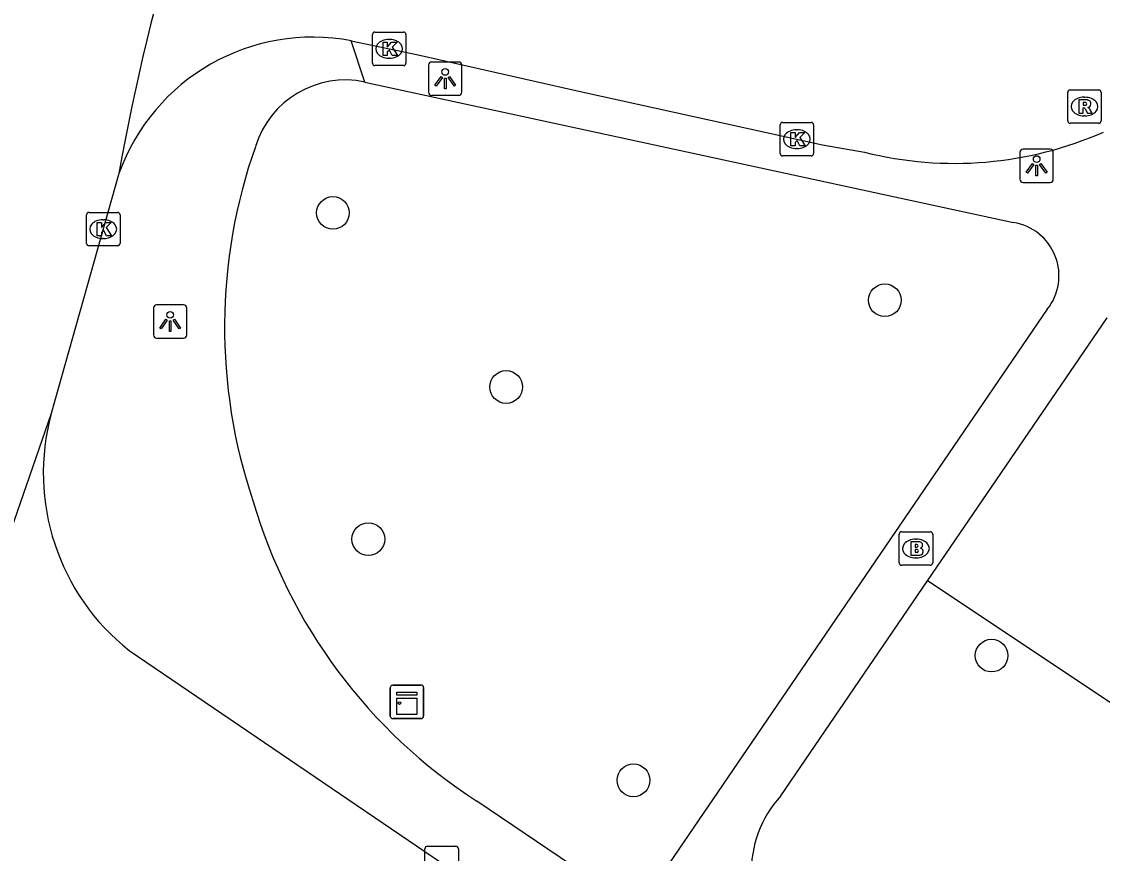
# Model space of a CAD drawing. Extents: x 160026 to 161302, y 384757 to 385701.
# Drawn here: x 160195.38 to 160227.71, y 385373.55 to 385398.42 of the extents above; entities that cross this region are included whole.
import ezdxf

# ---------------------------------------------------------------- set-up
doc = ezdxf.new("R2010")
doc.units = 0
for name, color, linetype in [('IMGEO_Boom', 7, 'Continuous'), ('IMGEO_Brandkraan', 7, 'Continuous'), ('IMGEO_Haag', 7, 'Continuous'), ('IMGEO_Kast', 7, 'Continuous'), ('IMGEO_Kolk', 7, 'Continuous'), ('IMGEO_Lichtpunt', 7, 'Continuous'), ('IMGEO_Rijbaan_lokaal_gesloten', 7, 'Continuous'), ('IMGEO_Rijbaan_lokaal_open', 7, 'Continuous'), ('IMGEO_Rioolput', 7, 'Continuous'), ('IMGEO_Voetpad_open', 7, 'Continuous')]:
    doc.layers.add(name, color=color, linetype=linetype)

msp = doc.modelspace()

# ---------------------------------------------------------------- linework, layer by layer
at = {"layer": 'IMGEO_Boom'}
for centre in [(160204.692, 385392.701), (160221.206, 385390.089), (160209.876, 385387.495), (160205.752, 385382.946), (160224.399, 385379.462), (160213.684, 385375.733)]:
    msp.add_circle(centre, 0.489, dxfattribs=at)
at = {"layer": 'IMGEO_Brandkraan'}
for p, q in [((160221.711, 385383.165), (160222.563, 385383.165)), ((160221.636, 385382.239), (160221.636, 385383.091)), ((160222.124, 385382.945), (160222.149, 385382.945)), ((160222.637, 385383.091), (160222.637, 385382.239)), ((160222.147, 385382.385), (160222.122, 385382.385)), ((160222.563, 385382.165), (160221.711, 385382.165))]:
    msp.add_line(p, q, dxfattribs=at)
for points in [[(160221.711, 385383.165), (160222.563, 385383.165)], [(160221.636, 385382.239), (160221.636, 385383.091)], [(160221.984, 385382.865), (160221.984, 385382.465), (160222.197, 385382.465)], [(160222.215, 385382.865), (160221.984, 385382.865)], [(160222.637, 385383.091), (160222.637, 385382.239)], [(160222.163, 385382.784), (160222.109, 385382.784), (160222.109, 385382.708)], [(160222.109, 385382.708), (160222.162, 385382.708)], [(160222.171, 385382.632), (160222.109, 385382.632), (160222.109, 385382.551)], [(160222.109, 385382.551), (160222.171, 385382.551)], [(160222.563, 385382.165), (160221.711, 385382.165)]]:
    msp.add_lwpolyline(points, dxfattribs=at)
for centre, radius, start, end in [((160221.713, 385383.089), 0.0765, 91.552, 178.448), ((160221.713, 385383.089), 0.0765, 91.552, 178.448), ((160222.561, 385383.089), 0.0765, 1.552, 88.448), ((160222.561, 385383.089), 0.0765, 1.552, 88.448), ((160222.219, 385382.72), 0.145, 59.4692, 91.5367), ((160222.244, 385382.767), 0.0922, 285.5137, 58.1501), ((160222.164, 385382.746), 0.0379, 267.8285, 90.9355), ((160222.172, 385382.591), 0.0404, 269.8759, 90.5077), ((160222.249, 385382.575), 0.105, 301.3115, 78.989), ((160221.713, 385382.241), 0.0765, 181.552, 268.448), ((160221.713, 385382.241), 0.0765, 181.552, 268.448), ((160222.203, 385382.716), 0.251, 268.6676, 293.5347), ((160222.561, 385382.241), 0.0765, 271.552, 358.448), ((160222.561, 385382.241), 0.0765, 271.552, 358.448)]:
    msp.add_arc(centre, radius, start, end, dxfattribs=at)
for centre, major_axis, ratio, start_param, end_param in [((160222.123, 385382.665), (-0.387, 0.002), 0.722429, 4.712389, 7.853982), ((160222.148, 385382.665), (-0.39, 0.002), 0.717154, 1.570796, 4.712389)]:
    msp.add_ellipse(centre, major_axis=major_axis, ratio=ratio, start_param=start_param, end_param=end_param, dxfattribs=at)
at = {"layer": 'IMGEO_Haag'}
msp.add_lwpolyline([(160235.54, 385373.002), (160222.48, 385381.694)], dxfattribs=at)
at = {"layer": 'IMGEO_Kast'}
for p, q in [((160206.406, 385377.654), (160206.406, 385378.495)), ((160206.406, 385378.495), (160206.406, 385377.654)), ((160206.481, 385378.579), (160207.322, 385378.579)), ((160207.322, 385378.579), (160206.481, 385378.579)), ((160207.406, 385378.504), (160207.406, 385377.663)), ((160207.406, 385377.663), (160207.406, 385378.504)), ((160207.331, 385377.579), (160206.49, 385377.579)), ((160206.49, 385377.579), (160207.331, 385377.579))]:
    msp.add_line(p, q, dxfattribs=at)
for points in [[(160206.601, 385378.369), (160207.201, 385378.369), (160207.201, 385378.284), (160206.601, 385378.284), (160206.601, 385378.369)], [(160206.601, 385378.194), (160207.201, 385378.194), (160207.201, 385377.705), (160206.601, 385377.705), (160206.601, 385378.194)]]:
    msp.add_lwpolyline(points, dxfattribs=at)
msp.add_circle((160206.685, 385378.043), 0.0377, dxfattribs=at)
for centre, start, end in [((160206.484, 385378.501), 92.4484, 184.2845), ((160206.484, 385378.501), 92.4484, 184.2845), ((160207.328, 385378.501), 2.4484, 94.2845), ((160207.328, 385378.501), 2.4484, 94.2845), ((160206.484, 385377.657), 182.4484, 274.2845), ((160206.484, 385377.657), 182.4484, 274.2845), ((160207.328, 385377.657), 272.4484, 4.2845), ((160207.328, 385377.657), 272.4484, 4.2845)]:
    msp.add_arc(centre, 0.0779, start, end, dxfattribs=at)
at = {"layer": 'IMGEO_Kolk'}
for p, q in [((160205.876, 385397.182), (160205.876, 385398.034)), ((160205.951, 385398.108), (160206.803, 385398.108)), ((160206.877, 385398.034), (160206.877, 385397.182)), ((160206.364, 385397.888), (160206.389, 385397.888)), ((160206.803, 385397.108), (160205.951, 385397.108)), ((160206.387, 385397.328), (160206.362, 385397.328)), ((160218.074, 385394.48), (160218.074, 385395.332)), ((160218.149, 385395.406), (160219.001, 385395.406)), ((160218.562, 385395.186), (160218.587, 385395.186)), ((160219.075, 385395.332), (160219.075, 385394.48)), ((160218.585, 385394.626), (160218.56, 385394.626)), ((160219.001, 385394.406), (160218.149, 385394.406)), ((160197.321, 385391.791), (160197.321, 385392.643)), ((160197.396, 385392.717), (160198.248, 385392.717)), ((160198.322, 385392.643), (160198.322, 385391.791)), ((160197.809, 385392.497), (160197.834, 385392.497)), ((160197.832, 385391.937), (160197.807, 385391.937)), ((160198.248, 385391.717), (160197.396, 385391.717)), ((160207.519, 385373.763), (160208.371, 385373.763)), ((160207.444, 385372.837), (160207.444, 385373.689)), ((160208.445, 385373.689), (160208.445, 385372.837))]:
    msp.add_line(p, q, dxfattribs=at)
for points in [[(160205.876, 385397.182), (160205.876, 385398.034)], [(160205.951, 385398.108), (160206.803, 385398.108)], [(160206.877, 385398.034), (160206.877, 385397.182)], [(160206.197, 385397.808), (160206.32, 385397.808), (160206.32, 385397.657), (160206.45, 385397.808), (160206.614, 385397.808), (160206.468, 385397.657), (160206.621, 385397.408), (160206.469, 385397.408), (160206.384, 385397.572), (160206.32, 385397.505), (160206.32, 385397.408), (160206.197, 385397.408), (160206.197, 385397.808)], [(160206.803, 385397.108), (160205.951, 385397.108)], [(160218.074, 385394.48), (160218.074, 385395.332)], [(160218.149, 385395.406), (160219.001, 385395.406)], [(160218.395, 385395.106), (160218.518, 385395.106), (160218.518, 385394.955), (160218.648, 385395.106), (160218.812, 385395.106), (160218.666, 385394.955), (160218.819, 385394.706), (160218.667, 385394.706), (160218.582, 385394.87), (160218.518, 385394.803), (160218.518, 385394.706), (160218.395, 385394.706), (160218.395, 385395.106)], [(160219.075, 385395.332), (160219.075, 385394.48)], [(160219.001, 385394.406), (160218.149, 385394.406)], [(160197.321, 385391.791), (160197.321, 385392.643)], [(160197.396, 385392.717), (160198.248, 385392.717)], [(160198.322, 385392.643), (160198.322, 385391.791)], [(160197.642, 385392.417), (160197.765, 385392.417), (160197.765, 385392.266), (160197.895, 385392.417), (160198.059, 385392.417), (160197.913, 385392.266), (160198.066, 385392.017), (160197.914, 385392.017), (160197.829, 385392.181), (160197.765, 385392.114), (160197.765, 385392.017), (160197.642, 385392.017), (160197.642, 385392.417)], [(160198.248, 385391.717), (160197.396, 385391.717)], [(160207.519, 385373.763), (160208.371, 385373.763)], [(160207.444, 385372.837), (160207.444, 385373.689)], [(160208.445, 385373.689), (160208.445, 385372.837)]]:
    msp.add_lwpolyline(points, dxfattribs=at)
for centre, start, end in [((160205.953, 385398.032), 91.552, 178.448), ((160205.953, 385398.032), 91.552, 178.448), ((160206.801, 385398.032), 1.552, 88.448), ((160206.801, 385398.032), 1.552, 88.448), ((160205.953, 385397.184), 181.552, 268.448), ((160205.953, 385397.184), 181.552, 268.448), ((160206.801, 385397.184), 271.552, 358.448), ((160206.801, 385397.184), 271.552, 358.448), ((160218.151, 385395.33), 91.552, 178.448), ((160218.151, 385395.33), 91.552, 178.448), ((160218.999, 385395.33), 1.552, 88.448), ((160218.999, 385395.33), 1.552, 88.448), ((160218.151, 385394.482), 181.552, 268.448), ((160218.151, 385394.482), 181.552, 268.448), ((160218.999, 385394.482), 271.552, 358.448), ((160218.999, 385394.482), 271.552, 358.448), ((160197.398, 385392.641), 91.552, 178.448), ((160197.398, 385392.641), 91.552, 178.448), ((160198.246, 385392.641), 1.552, 88.448), ((160198.246, 385392.641), 1.552, 88.448), ((160197.398, 385391.793), 181.552, 268.448), ((160197.398, 385391.793), 181.552, 268.448), ((160198.246, 385391.793), 271.552, 358.448), ((160198.246, 385391.793), 271.552, 358.448), ((160207.521, 385373.687), 91.552, 178.448), ((160207.521, 385373.687), 91.552, 178.448), ((160208.369, 385373.687), 1.552, 88.448), ((160208.369, 385373.687), 1.552, 88.448)]:
    msp.add_arc(centre, 0.0765, start, end, dxfattribs=at)
for centre, major_axis, ratio, start_param, end_param in [((160206.363, 385397.608), (-0.387, 0.002), 0.722429, 4.712389, 7.853982), ((160206.388, 385397.608), (-0.39, 0.002), 0.717154, 1.570796, 4.712389), ((160218.561, 385394.906), (-0.387, 0.002), 0.722429, 4.712389, 7.853982), ((160218.586, 385394.906), (-0.39, 0.002), 0.717154, 1.570796, 4.712389), ((160197.808, 385392.217), (-0.387, 0.002), 0.722429, 4.712389, 7.853982), ((160197.833, 385392.217), (-0.39, 0.002), 0.717154, 1.570796, 4.712389)]:
    msp.add_ellipse(centre, major_axis=major_axis, ratio=ratio, start_param=start_param, end_param=end_param, dxfattribs=at)
at = {"layer": 'IMGEO_Lichtpunt'}
for p, q in [((160207.553, 385397.118), (160207.553, 385396.311)), ((160207.553, 385397.118), (160207.553, 385396.311)), ((160208.455, 385397.213), (160207.647, 385397.213)), ((160208.455, 385397.213), (160207.647, 385397.213)), ((160208.549, 385396.311), (160208.549, 385397.118)), ((160208.549, 385396.311), (160208.549, 385397.118)), ((160207.647, 385396.217), (160208.455, 385396.217)), ((160207.647, 385396.217), (160208.455, 385396.217)), ((160225.249, 385394.514), (160225.249, 385393.707)), ((160225.249, 385394.514), (160225.249, 385393.707)), ((160226.151, 385394.609), (160225.343, 385394.609)), ((160226.151, 385394.609), (160225.343, 385394.609)), ((160226.245, 385393.707), (160226.245, 385394.514)), ((160226.245, 385393.707), (160226.245, 385394.514)), ((160225.343, 385393.613), (160226.151, 385393.613)), ((160225.343, 385393.613), (160226.151, 385393.613)), ((160200.226, 385389.953), (160199.418, 385389.953)), ((160200.226, 385389.953), (160199.418, 385389.953)), ((160199.324, 385389.858), (160199.324, 385389.051)), ((160199.324, 385389.858), (160199.324, 385389.051)), ((160200.32, 385389.051), (160200.32, 385389.858)), ((160200.32, 385389.051), (160200.32, 385389.858)), ((160199.418, 385388.957), (160200.226, 385388.957)), ((160199.418, 385388.957), (160200.226, 385388.957))]:
    msp.add_line(p, q, dxfattribs=at)
for points in [[(160207.927, 385396.782), (160207.966, 385396.754), (160207.778, 385396.492), (160207.74, 385396.519), (160207.927, 385396.782)], [(160208.029, 385396.734), (160208.076, 385396.734), (160208.076, 385396.412), (160208.029, 385396.412), (160208.029, 385396.734)], [(160208.139, 385396.754), (160208.177, 385396.781), (160208.364, 385396.519), (160208.325, 385396.491), (160208.139, 385396.754)], [(160225.623, 385394.178), (160225.662, 385394.15), (160225.474, 385393.888), (160225.436, 385393.915), (160225.623, 385394.178)], [(160225.835, 385394.15), (160225.873, 385394.177), (160226.06, 385393.915), (160226.021, 385393.887), (160225.835, 385394.15)], [(160225.725, 385394.13), (160225.772, 385394.13), (160225.772, 385393.808), (160225.725, 385393.808), (160225.725, 385394.13)], [(160199.698, 385389.522), (160199.737, 385389.494), (160199.549, 385389.232), (160199.511, 385389.259), (160199.698, 385389.522)], [(160199.8, 385389.474), (160199.847, 385389.474), (160199.847, 385389.152), (160199.8, 385389.152), (160199.8, 385389.474)], [(160199.91, 385389.494), (160199.948, 385389.521), (160200.135, 385389.259), (160200.096, 385389.231), (160199.91, 385389.494)]]:
    msp.add_lwpolyline(points, dxfattribs=at)
for centre in [(160208.052, 385396.916), (160225.748, 385394.312), (160199.823, 385389.656)]:
    msp.add_circle(centre, 0.0994, dxfattribs=at)
for centre, start, end in [((160207.647, 385397.118), 90, 180), ((160207.647, 385397.118), 90, 180), ((160208.455, 385397.118), 0, 90), ((160208.455, 385397.118), 0, 90), ((160207.647, 385396.311), 180, 270), ((160207.647, 385396.311), 180, 270), ((160208.455, 385396.311), 270, 0), ((160208.455, 385396.311), 270, 360), ((160225.343, 385394.514), 90, 180), ((160225.343, 385394.514), 90, 180), ((160226.151, 385394.514), 0, 90), ((160226.151, 385394.514), 0, 90), ((160225.343, 385393.707), 180, 270), ((160225.343, 385393.707), 180, 270), ((160226.151, 385393.707), 270, 0), ((160226.151, 385393.707), 270, 360), ((160199.418, 385389.858), 90, 180), ((160199.418, 385389.858), 90, 180), ((160200.226, 385389.858), 0, 90), ((160200.226, 385389.858), 0, 90), ((160199.418, 385389.051), 180, 270), ((160199.418, 385389.051), 180, 270), ((160200.226, 385389.051), 270, 0), ((160200.226, 385389.051), 270, 360)]:
    msp.add_arc(centre, 0.0946, start, end, dxfattribs=at)
at = {"layer": 'IMGEO_Rijbaan_lokaal_gesloten'}
for points in [[(160198.291, 385393.88), (160196.265, 385386.698)], [(160196.265, 385386.698), (160189.867, 385368.251)], [(160198.6, 385379.612), (160208.723, 385372.739), (160212.266, 385370.246), (160223.749, 385362.456), (160226.581, 385360.507)]]:
    msp.add_lwpolyline(points, dxfattribs=at)
for centre, radius, start, end in [((160259.622, 385383.104), 62.271, 155.04299, 170.03437), ((160202.801, 385384.924), 6.773, 164.8171, 231.6594)]:
    msp.add_arc(centre, radius, start, end, dxfattribs=at)
at = {"layer": 'IMGEO_Rijbaan_lokaal_open'}
msp.add_lwpolyline([(160205.243, 385397.846), (160207.24, 385397.427), (160212.138, 385396.319), (160219.339, 385394.739), (160220.599, 385394.515)], dxfattribs=at)
for centre, radius, start, end in [((160204.083, 385391.804), 6.152, 79.1285, 160.2796), ((160223.293, 385405.266), 11.083, 255.9345, 293.7201)]:
    msp.add_arc(centre, radius, start, end, dxfattribs=at)
at = {"layer": 'IMGEO_Rioolput'}
for p, q in [((160226.676, 385395.454), (160226.676, 385396.306)), ((160226.751, 385396.38), (160227.603, 385396.38)), ((160227.164, 385396.16), (160227.189, 385396.16)), ((160227.677, 385396.306), (160227.677, 385395.454)), ((160227.187, 385395.6), (160227.162, 385395.6)), ((160227.603, 385395.38), (160226.751, 385395.38))]:
    msp.add_line(p, q, dxfattribs=at)
for points in [[(160226.676, 385395.454), (160226.676, 385396.306)], [(160226.751, 385396.38), (160227.603, 385396.38)], [(160227.265, 385396.078), (160227.013, 385396.08), (160227.013, 385395.68)], [(160227.677, 385396.306), (160227.677, 385395.454)], [(160227.013, 385395.68), (160227.137, 385395.68), (160227.137, 385395.842), (160227.148, 385395.842)], [(160227.191, 385395.999), (160227.137, 385395.999), (160227.137, 385395.918)], [(160227.137, 385395.918), (160227.189, 385395.918)], [(160227.195, 385395.813), (160227.266, 385395.68), (160227.406, 385395.68), (160227.341, 385395.806)], [(160227.603, 385395.38), (160226.751, 385395.38)]]:
    msp.add_lwpolyline(points, dxfattribs=at)
for centre, radius, start, end in [((160226.753, 385396.304), 0.0765, 91.552, 178.448), ((160226.753, 385396.304), 0.0765, 91.552, 178.448), ((160227.264, 385395.968), 0.109, 350.3612, 89.416), ((160227.601, 385396.304), 0.0765, 1.552, 88.448), ((160227.601, 385396.304), 0.0765, 1.552, 88.448), ((160227.147, 385395.789), 0.0533, 26.0293, 88.6989), ((160227.173, 385396.107), 0.19, 274.7715, 282.9687), ((160227.197, 385395.903), 0.0964, 77.0061, 93.1865), ((160227.211, 385395.96), 0.0378, 276.6634, 79.6772), ((160227.262, 385395.968), 0.112, 277.5842, 350.9817), ((160227.246, 385395.753), 0.108, 29.5134, 73.7905), ((160226.753, 385395.456), 0.0765, 181.552, 268.448), ((160226.753, 385395.456), 0.0765, 181.552, 268.448), ((160227.601, 385395.456), 0.0765, 271.552, 358.448), ((160227.601, 385395.456), 0.0765, 271.552, 358.448)]:
    msp.add_arc(centre, radius, start, end, dxfattribs=at)
for centre, major_axis, ratio, start_param, end_param in [((160227.163, 385395.88), (-0.387, 0.002), 0.722429, 4.712389, 7.853982), ((160227.188, 385395.88), (-0.39, 0.002), 0.717154, 1.570796, 4.712389)]:
    msp.add_ellipse(centre, major_axis=major_axis, ratio=ratio, start_param=start_param, end_param=end_param, dxfattribs=at)
at = {"layer": 'IMGEO_Voetpad_open'}
for points in [[(160205.651, 385396.614), (160205.243, 385397.846)], [(160205.651, 385396.614), (160225.055, 385392.414)], [(160226.065, 385389.819), (160214.741, 385373.234)], [(160222.48, 385381.694), (160227.855, 385389.566)], [(160218.091, 385375.267), (160222.48, 385381.694)], [(160212.195, 385372.944), (160208.997, 385375.11)]]:
    msp.add_lwpolyline(points, dxfattribs=at)
for centre, radius, start, end in [((160205.065, 385393.86), 2.816, 77.9914, 163.0221), ((160217.751, 385389.279), 16.3, 160.6429, 198.5342), ((160224.806, 385390.823), 1.61, 321.4119, 81.1211), ((160217.748, 385388.626), 16.102, 196.3339, 237.0789), ((160220.551, 385373.005), 3.342, 137.3947, 182.053)]:
    msp.add_arc(centre, radius, start, end, dxfattribs=at)

doc.saveas('drawing.dxf')
